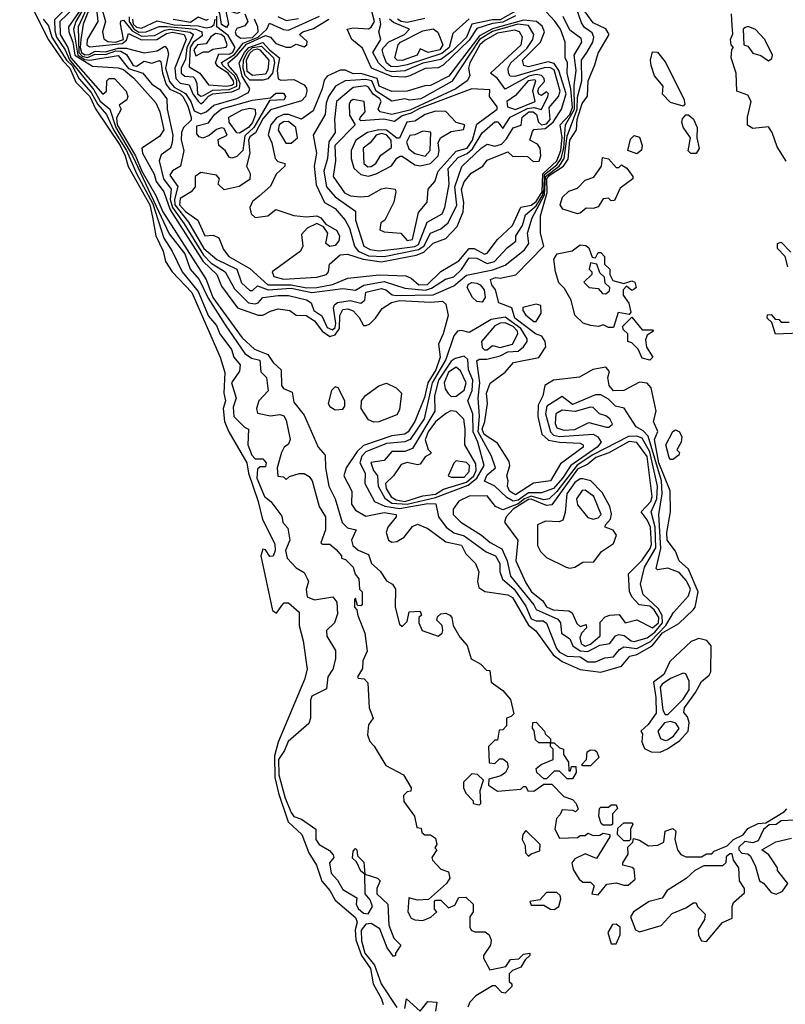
# Model space of a CAD drawing. Extents: x 2889633 to 3052318, y 540750 to 918690.
# Tile 625 of 656: x 2977113 to 2980080, y 851076 to 854892. Entities that reach past the tile are written whole.
import ezdxf

# ---------------------------------------------------------------- set-up
doc = ezdxf.new("R2010")
doc.units = 0

msp = doc.modelspace()

# ---------------------------------------------------------------- linework, layer by layer
at = {"layer": '0CON02XD'}
for points in [[(2977112.7, 855035), (2977224.7, 854814.7), (2977281.3, 854731.3), (2977307.7, 854705), (2977330.8, 854650.8), (2977385, 854594.3), (2977406.7, 854546.7), (2977501.8, 854405), (2977521.2, 854365), (2977532.8, 854322.8), (2977616.7, 854175), (2977627.5, 854127.5), (2977640, 854055), (2977669.2, 853995), (2977677.5, 853955), (2977704.2, 853915), (2977779.4, 853835), (2977890, 853585), (2977907.5, 853525), (2977904.4, 853445), (2977910.8, 853415), (2977901.9, 853385), (2977907.1, 853335), (2977922.9, 853295), (2977993.3, 853175), (2977999.5, 853135), (2978037.5, 853025), (2978054.2, 852955), (2978101.3, 852861.3), (2978103.1, 852835), (2978095, 852813.3), (2978081.7, 852811.7), (2978065, 852837.5), (2978055, 852840), (2978047.5, 852815), (2978093, 852603), (2978108.3, 852591.7), (2978128.3, 852621.7), (2978138.3, 852631.7), (2978155, 852632.5), (2978195.8, 852595.8), (2978196, 852545), (2978211.2, 852485), (2978226.7, 852375), (2978216.7, 852335), (2978115, 852092.5), (2978100.2, 852039.8), (2978101.8, 851955), (2978116.4, 851895), (2978153.6, 851783.6), (2978206.2, 851735), (2978233, 851663), (2978263.3, 851615), (2978283.9, 851553.9), (2978315, 851517.5), (2978335, 851480), (2978415, 851413.3), (2978421.4, 851395), (2978412.9, 851365), (2978415.5, 851325.5), (2978437.9, 851265), (2978472.2, 851215), (2978482.5, 851155), (2978515, 851097.5), (2978521.2, 851075)], [(2977410.2, 855005), (2977358.2, 854875), (2977349.2, 854815), (2977347.1, 854785), (2977352.5, 854765), (2977365, 854755.9), (2977382.6, 854757.4), (2977405, 854769.8), (2977445, 854768.4), (2977495, 854782.5), (2977525, 854781.8), (2977595.7, 854764.3), (2977645, 854772), (2977675, 854790), (2977685, 854778.8), (2977689.5, 854759.5), (2977677.8, 854705), (2977692.8, 854652.7), (2977711.2, 854631.2), (2977755, 854606.4), (2977776.1, 854575), (2977789.2, 854539.2), (2977815, 854528), (2977835.3, 854534.7), (2977865, 854561.4), (2977955, 854586.5), (2978000, 854610), (2978004.4, 854625), (2977975, 854673.1), (2977963.3, 854725), (2977983.8, 854765), (2978001.2, 854785), (2978055, 854804.6), (2978080.5, 854775), (2978120, 854745), (2978110.4, 854695), (2978115, 854662.5), (2978125, 854658), (2978175, 854660), (2978215, 854640), (2978225, 854627.5), (2978225.8, 854615), (2978221.2, 854595), (2978205, 854578), (2978085, 854543.5), (2978055, 854508.1), (2978026.7, 854453.3), (2978005, 854438), (2978000, 854425), (2978004.3, 854375), (2977992.5, 854325), (2978006.1, 854296.1), (2978005, 854272.5), (2977963.9, 854246.1), (2977905, 854233.3), (2977882.5, 854255), (2977887.5, 854275), (2977875, 854290), (2977815, 854300), (2977792.5, 854285), (2977793.3, 854245), (2977777.5, 854225), (2977735, 854198.8), (2977732.5, 854175), (2977755, 854148.6), (2977803.8, 854115), (2977830, 854055), (2977863, 854057), (2977885, 854046.7), (2977902.3, 854002.3), (2977923.3, 853975), (2978005, 853927.5), (2978074.1, 853864.1), (2978165, 853864.7), (2978225, 853852.9), (2978265, 853854.6)], [(2977915, 854862), (2977895, 854873.8), (2977887.9, 854917.9), (2977862, 854955), (2977858.4, 854975), (2977866.6, 854995), (2977885, 855016), (2977915, 855029.1), (2977945, 855032.5), (2977975.5, 855015.5), (2977982.1, 854985), (2977965, 854920.8), (2977955, 854916.9), (2977922.7, 854927.3), (2977911.2, 854925), (2977922, 854875), (2977915, 854862)], [(2977388.2, 854971.8), (2977339.2, 854865), (2977341.7, 854765), (2977355, 854751.6), (2977375, 854745.2), (2977405, 854758.4), (2977445, 854757.5), (2977485, 854772.2), (2977505, 854770.8), (2977527, 854757), (2977552, 854715), (2977565, 854711.9), (2977595, 854732), (2977625, 854723.8), (2977655, 854733.8), (2977660, 854730), (2977666.2, 854685), (2977681.1, 854641.1), (2977695, 854622.9), (2977735, 854605.4), (2977745.5, 854595), (2977765, 854558.8), (2977777, 854513), (2977777, 854503), (2977747.5, 854475), (2977740, 854455), (2977738.8, 854425), (2977748.8, 854385), (2977736.2, 854325), (2977705, 854306.2), (2977695, 854290), (2977725.9, 854245.9), (2977712.9, 854195), (2977714.6, 854175), (2977767.7, 854107.7), (2977827.1, 854005), (2977877, 853963), (2977953.8, 853925), (2977973, 853873), (2978005, 853843.3), (2978015, 853843.3), (2978035, 853861.2), (2978075.4, 853845.4), (2978165, 853852.1), (2978245, 853834.4)], [(2977312, 854955), (2977247.9, 854892.1), (2977248.6, 854848.6), (2977255.5, 854825), (2977288.8, 854775), (2977306.2, 854736.2), (2977400.3, 854620.3), (2977425, 854576.9), (2977461.9, 854545), (2977484.8, 854474.8), (2977549.7, 854365), (2977692.6, 854062.6), (2977752.5, 853985), (2977774, 853925), (2977808.6, 853885), (2977843.3, 853813.3), (2977909.1, 853709.1)], [(2977325, 854939.4), (2977268.9, 854885), (2977269.1, 854835), (2977299.2, 854785), (2977311.4, 854745), (2977435, 854603.8), (2977448.8, 854615), (2977450.8, 854655), (2977460, 854665), (2977480, 854665), (2977507.5, 854635), (2977525.6, 854615), (2977532, 854595), (2977527.7, 854582.3), (2977498.3, 854561.7), (2977506.7, 854545), (2977488.5, 854511.5), (2977491.2, 854485), (2977562.2, 854365), (2977586.7, 854305), (2977640.9, 854210.9), (2977668.1, 854148.1), (2977835.7, 853885), (2977860.9, 853815), (2977975, 853658.8), (2978022.5, 853615), (2978074, 853595), (2978095, 853563.8), (2978126.7, 853535), (2978127.5, 853475), (2978135, 853462.5), (2978168.3, 853448.3), (2978175, 853410), (2978215, 853360), (2978270, 853235), (2978296.7, 853205), (2978298, 853155), (2978310.8, 853085), (2978335.8, 853035), (2978363.3, 852943.3), (2978383.2, 852923.2), (2978417.5, 852915), (2978398.8, 852875), (2978403.8, 852855), (2978425, 852836.7), (2978465, 852820), (2978476.7, 852785), (2978510, 852755), (2978535, 852717.5), (2978557.5, 852705), (2978570, 852685), (2978567.5, 852615), (2978585, 852550), (2978595, 852540), (2978615, 852560), (2978623, 852597), (2978665, 852600), (2978670, 852585), (2978660, 852575), (2978660, 852555), (2978672.5, 852525), (2978735, 852502.5), (2978750, 852515), (2978752.5, 852525), (2978750, 852545), (2978730, 852565), (2978731.7, 852578.3), (2978745, 852590), (2978765, 852592.5), (2978780, 852585), (2978787.5, 852575), (2978792.5, 852545), (2978819.3, 852499.3), (2978847, 852467), (2978862.5, 852415), (2978900, 852395), (2978921.7, 852371.7), (2978935, 852370), (2978940, 852325), (2978985, 852292.5), (2979015, 852257.5), (2979027.5, 852202.5), (2979018.3, 852191.7), (2979000, 852185), (2979000, 852155), (2978985, 852140), (2978971.7, 852138.3), (2978965, 852100), (2978955, 852100), (2978930, 852075), (2978932.5, 852012.5), (2978955, 852010), (2978973, 852027), (2978985, 852027.5), (2979002.5, 852015), (2979006.7, 851995), (2978995.9, 851974.1), (2978978.3, 851961.7), (2978931.7, 851948.3), (2978930, 851925), (2978965, 851902.5), (2979055, 851910), (2979065, 851920), (2979075, 851920), (2979083, 851903), (2979105, 851902.5), (2979145, 851930), (2979175, 851930), (2979221.7, 851881.7), (2979255, 851870), (2979270, 851855), (2979277.5, 851832.5), (2979267.5, 851822.5), (2979257.5, 851827.5), (2979215, 851830), (2979208.3, 851811.7), (2979193, 851797), (2979187.5, 851755), (2979205, 851720), (2979275, 851722.5), (2979285, 851730), (2979305, 851730), (2979315, 851740), (2979335, 851730), (2979361.7, 851731.7), (2979375, 851740), (2979400, 851735), (2979400, 851725), (2979348.3, 851641.7), (2979305, 851660), (2979265, 851640), (2979252.5, 851625), (2979258.3, 851598.3), (2979281.7, 851561.7), (2979295, 851550), (2979325, 851550), (2979340, 851535), (2979330, 851505), (2979355, 851500), (2979388.3, 851541.7), (2979425, 851547.5), (2979455, 851537.5), (2979471.7, 851538.3), (2979498.3, 851561.7), (2979495, 851600), (2979487, 851607), (2979450, 851615), (2979450, 851625), (2979471.7, 851658.3), (2979470, 851685), (2979490, 851705), (2979491.7, 851718.3), (2979515, 851712.5), (2979550.7, 851690.7), (2979586.4, 851693.6), (2979610, 851705), (2979615, 851747.5), (2979645, 851757.5), (2979656.7, 851746.7), (2979652.5, 851715), (2979662.5, 851675), (2979675, 851657.5), (2979695, 851647.5), (2979755, 851647.5), (2979775, 851660), (2979795, 851660), (2979805, 851670), (2979855, 851690), (2979880, 851715), (2979916.7, 851733.3), (2979935, 851757.5), (2979975, 851777.5), (2980005, 851780), (2980076.7, 851823.3), (2980086.2, 851833.8)], [(2977345, 854925.6), (2977302.5, 854865), (2977302.7, 854845), (2977319.1, 854805), (2977326.4, 854755), (2977395, 854712.5), (2977495, 854705.6), (2977515, 854698.9), (2977555.7, 854665.7), (2977639.8, 854569.8), (2977655.6, 854535), (2977671.2, 854465), (2977655, 854440), (2977586.7, 854395), (2977589.2, 854375), (2977633.4, 854293.4), (2977642.2, 854265), (2977671.4, 854225), (2977695.4, 854155), (2977824.5, 853955), (2977877.5, 853905), (2977895, 853860), (2977957.5, 853775), (2978037, 853747), (2978055, 853746.7), (2978085, 853763.3), (2978115, 853771.2), (2978160, 853765), (2978185, 853747.5), (2978223.8, 853746.2), (2978255.5, 853725.5), (2978285.4, 853685.4), (2978315, 853664.2), (2978335, 853670.6), (2978352.9, 853695), (2978353.8, 853746.2), (2978365, 853768.6), (2978385, 853771.9), (2978405, 853764.2), (2978428.7, 853738.7), (2978445, 853707.5), (2978455, 853706.7), (2978468.3, 853711.7), (2978492.5, 853735), (2978517.3, 853772.7), (2978553.6, 853796.4), (2978585, 853803.8), (2978705, 853798.1), (2978752, 853802), (2978765, 853790), (2978773.6, 853746.4), (2978753.8, 853675), (2978736, 853635), (2978742.9, 853585), (2978725.5, 853535), (2978695.4, 853485), (2978681.4, 853428.6), (2978644, 853335), (2978618, 853295), (2978605, 853286), (2978555, 853279.4), (2978445, 853242.5), (2978420.7, 853219.3), (2978378.8, 853155), (2978368.8, 853125), (2978400, 853065), (2978398.8, 853015), (2978415, 852991.2), (2978455, 852968.6), (2978525, 852982.5), (2978572.5, 852975), (2978572.5, 852965), (2978540, 852925), (2978533.3, 852905), (2978542.5, 852875), (2978555, 852867.5), (2978575, 852870), (2978603, 852887), (2978635, 852927.5), (2978655, 852936.7), (2978695, 852920), (2978765, 852868.8), (2978825, 852856.2), (2978841.7, 852821.7), (2978880, 852785), (2978893, 852753), (2978886.7, 852715), (2978892.3, 852692.3), (2978915.9, 852675.9), (2979005, 852663.8), (2979022.7, 852652.7), (2979085, 852546), (2979113.9, 852523.9), (2979180.3, 852430.3), (2979215.5, 852405.5), (2979285, 852373.8), (2979365, 852364), (2979445, 852386.7), (2979477.5, 852425), (2979505, 852431.4), (2979564.6, 852465.4), (2979605, 852516.5), (2979667.2, 852552.8), (2979723.8, 852605), (2979731.2, 852615), (2979742.5, 852675), (2979705, 852763.3), (2979668.8, 852795), (2979655, 852832.5), (2979622, 852875), (2979620.8, 852905), (2979635.8, 852985), (2979633.6, 853066.4), (2979589.6, 853175), (2979573.5, 853265), (2979585.8, 853295.8), (2979570, 853335), (2979579.2, 853375), (2979560, 853465), (2979545, 853484.2), (2979515, 853488.1), (2979455, 853455.7), (2979415, 853453.3), (2979397.5, 853475), (2979392.5, 853505), (2979398.3, 853528.3), (2979385, 853546.2), (2979334, 853536), (2979282.5, 853507.5), (2979182.5, 853495), (2979148.8, 853475), (2979140.8, 853435), (2979122.1, 853397.9), (2979120.8, 853355), (2979136.1, 853286.1), (2979163, 853263), (2979205, 853254.4), (2979285, 853251.2), (2979297.5, 853245), (2979296.7, 853235), (2979208.8, 853171.2), (2979170, 853105), (2979104, 853096), (2979035, 853051.2), (2979011.2, 853065), (2979004, 853085), (2979006.7, 853105), (2979001.2, 853125), (2979012.5, 853165), (2979010.3, 853180.3), (2978965, 853251.2), (2978913.5, 853285), (2978905.5, 853305), (2978915.4, 853334.6), (2978925.8, 853405), (2978922.5, 853445), (2978936.1, 853483.9), (2978995, 853526.7), (2979026.4, 853563.6), (2979125, 853583.3), (2979152.5, 853625), (2979150, 853645), (2979136.4, 853666.4), (2979112.5, 853675), (2979031.9, 853735), (2979020, 853775), (2978970, 853795), (2978957.5, 853845), (2978942.5, 853865), (2978937.5, 853885), (2978957, 853893), (2978975, 853891.2), (2979036.2, 853903.8), (2979143.8, 854015), (2979131.2, 854065), (2979131.7, 854131.7), (2979157, 854223), (2979155.9, 854275), (2979165, 854289.1), (2979221.1, 854325), (2979238.8, 854351.2), (2979245.6, 854425), (2979270.6, 854465), (2979273.6, 854505), (2979292.7, 854567.3), (2979314.1, 854595.9), (2979316.2, 854655), (2979342.3, 854717.7), (2979355, 854762.5), (2979397.5, 854835), (2979385, 854857.5), (2979335, 854880), (2979305, 854922.5)], [(2977362, 854938), (2977330.8, 854885), (2977320.9, 854855), (2977337.6, 854755), (2977365, 854738.3), (2977384.7, 854735.3), (2977494, 854754), (2977535, 854703.5), (2977590, 854685), (2977625, 854642.5), (2977655, 854622.5), (2977682.5, 854585), (2977684, 854545), (2977705.7, 854445), (2977704, 854416), (2977697.5, 854395), (2977661.7, 854368.3), (2977653.8, 854345), (2977670.8, 854275), (2977699.4, 854235), (2977696.2, 854195), (2977704.6, 854165), (2977750.9, 854100.9), (2977825, 853979.4), (2977855, 853948.1), (2977908.8, 853915), (2977945, 853848.8), (2978000, 853795), (2978025, 853790.8), (2978036.7, 853795), (2978055, 853816.2), (2978115, 853823.3), (2978155, 853823.3), (2978225, 853806), (2978242.5, 853795), (2978253.3, 853765), (2978283.8, 853745), (2978305, 853698.8), (2978325, 853690.8)], [(2977410.4, 854935), (2977416, 854885), (2977373.8, 854816.2), (2977373.2, 854793.2), (2977385, 854787.5), (2977509.8, 854800.2), (2977527.1, 854812.9), (2977535, 854839.2), (2977585, 854814.6), (2977644, 854816), (2977681.2, 854838.8), (2977704.6, 854844.6), (2977750, 854835), (2977758.2, 854815), (2977714.3, 854705), (2977717.5, 854665), (2977735, 854646.5), (2977769.8, 854639.8), (2977783.9, 854605), (2977805, 854577.1), (2977815, 854566.2)], [(2977429.1, 854945), (2977445.5, 854885.5), (2977433.6, 854845), (2977438.5, 854818.5), (2977455, 854808.4), (2977484.7, 854805.3), (2977514.6, 854815), (2977503.1, 854876.9), (2977505, 854887.5), (2977515, 854890), (2977548.7, 854848.7), (2977585, 854828), (2977635, 854830.5), (2977675, 854852.1), (2977694.7, 854855.2), (2977773.8, 854843.8), (2977785.8, 854835), (2977760.9, 854785), (2977755, 854740), (2977738.9, 854705), (2977739.2, 854685), (2977752.9, 854672.9), (2977785, 854670.8), (2977792, 854665), (2977800, 854645), (2977802.2, 854605), (2977815, 854595.6)], [(2978265, 853854.6), (2978325, 853866.4), (2978385, 853890), (2978505.9, 853904.1), (2978609.2, 853899.2), (2978630, 853890), (2978660, 853865), (2978693.6, 853866.4), (2978745, 853916), (2978815, 853958), (2978855, 854005.8), (2978875, 854006), (2978915, 853984), (2978925, 853987.5), (2978965, 854040), (2979023.3, 854095), (2979055, 854166.2), (2979095, 854173.6), (2979115, 854187.5), (2979137.8, 854225), (2979140.2, 854295), (2979194.6, 854345), (2979210.8, 854385), (2979215.2, 854435.2), (2979207.3, 854485), (2979245, 854525.5), (2979255, 854552.5), (2979249.2, 854625), (2979234.5, 854685.5), (2979236.2, 854725), (2979226.7, 854745), (2979227.5, 854805), (2979208.8, 854855), (2979187.1, 854887.1), (2979155, 854921.4)], [(2978325, 853690.8), (2978335, 853700), (2978337.8, 853715), (2978328.8, 853775), (2978332.5, 853787.5), (2978344.2, 853795.8), (2978393.9, 853803.9), (2978435, 853793.3), (2978450, 853805), (2978455, 853836), (2978515, 853850), (2978532.5, 853845), (2978556.1, 853826.1), (2978573.2, 853823.2), (2978715, 853825.8), (2978795, 853861.2), (2978845, 853902.5), (2978946.6, 853923.4), (2978995, 853941.2), (2979069.7, 854000.3), (2979086.2, 854025), (2979080.8, 854065), (2979099.2, 854125), (2979147, 854213), (2979150.7, 854285), (2979203.9, 854325), (2979223.4, 854355), (2979235, 854441.2), (2979273.3, 854545), (2979275, 854592.5), (2979291.1, 854655), (2979290, 854735), (2979311.2, 854765), (2979334, 854805), (2979338.8, 854825), (2979331.2, 854841.2), (2979302.4, 854862.4), (2979290.6, 854880.6), (2979269.7, 854939.7)], [(2979035, 854907.5), (2978985, 854882.3), (2978945, 854877.2), (2978885, 854858.6), (2978855, 854812.7), (2978754.5, 854715.5), (2978735, 854705.7), (2978685, 854703.8), (2978625, 854674.4), (2978605, 854669.4), (2978555, 854672.5), (2978476.2, 854705), (2978441.4, 854781.4), (2978400, 854815), (2978382.5, 854855), (2978405, 854860.8), (2978465, 854856.7), (2978475, 854863.3), (2978488, 854885), (2978475.3, 854935)], [(2979035, 854925.8), (2978975, 854892.3), (2978945, 854891.8), (2978865.5, 854874.5), (2978844.2, 854825), (2978789.1, 854770.9), (2978745, 854738.1), (2978675, 854723.6), (2978605, 854694.4), (2978555, 854690.4), (2978535, 854695.5), (2978504, 854725), (2978482, 854765), (2978512.2, 854815), (2978504.4, 854845), (2978512.5, 854875), (2978508.8, 854898.8)], [(2977204.3, 854895), (2977225, 854868.8), (2977237.5, 854825), (2977293.9, 854735), (2977315.9, 854715), (2977343.5, 854663.5), (2977390.1, 854610.1), (2977415, 854564.3), (2977449.4, 854525), (2977476.8, 854465), (2977526.5, 854385), (2977565.7, 854295.7), (2977628.3, 854178.3), (2977671.4, 854045), (2977704, 853995), (2977742.5, 853915), (2977805, 853838.8), (2977845, 853743.3), (2977875, 853707.5), (2977888.8, 853675), (2977933.6, 853613.6), (2977943.3, 853585), (2977967.5, 853555), (2977965, 853530), (2977933.8, 853485), (2977951.2, 853425), (2977940.7, 853390.7), (2977942.5, 853355), (2977983.6, 853313.6), (2978000, 853305), (2977997.5, 853245), (2978012.5, 853205), (2978025, 853190), (2978055, 853190), (2978067.5, 853175), (2978065, 853160), (2978045, 853160), (2978035, 853150), (2978032, 853115), (2978062, 853045), (2978086.2, 853025), (2978128.3, 852968.3), (2978133.3, 852943.3), (2978151.7, 852921.7), (2978160, 852875), (2978143.3, 852835), (2978150, 852805), (2978185, 852767.5), (2978215, 852750), (2978227, 852727), (2978232.5, 852715), (2978223.6, 852683.6), (2978227.5, 852655), (2978255, 852643.8), (2978326.1, 852656.1), (2978342.5, 852635), (2978345, 852590), (2978332.5, 852555), (2978302.5, 852525), (2978303, 852503), (2978337, 852447), (2978337.5, 852415), (2978326.7, 852375), (2978307.5, 852345), (2978301.7, 852298.3), (2978245, 852270), (2978240, 852255), (2978240, 852185), (2978233.3, 852165), (2978154, 852095), (2978139.7, 852060.3), (2978115.7, 852025), (2978116.9, 851965), (2978142.2, 851875), (2978165, 851820), (2978175, 851803.8), (2978205, 851793.8), (2978260, 851755), (2978261.2, 851715), (2978273.3, 851695), (2978313, 851673), (2978327.5, 851655), (2978330, 851645), (2978313.3, 851625), (2978320, 851585), (2978345, 851557.5), (2978365, 851520.8), (2978419.3, 851489.3), (2978417.5, 851465), (2978425, 851447.5), (2978445, 851430), (2978463, 851427), (2978480, 851455), (2978470.7, 851480.7), (2978452.5, 851505), (2978450, 851580), (2978435, 851592.5), (2978418.3, 851628.3), (2978403, 851643), (2978405, 851670), (2978415, 851680), (2978420, 851675), (2978421.7, 851651.7), (2978446.7, 851626.7), (2978450, 851580), (2978500, 851565), (2978510, 851555), (2978497.5, 851525), (2978497.5, 851505), (2978540, 851465), (2978543, 851383), (2978563, 851333), (2978590, 851305), (2978570, 851275)], [(2977537.2, 854902.8), (2977536.6, 854885), (2977555, 854856.8), (2977575, 854844.6), (2977603.3, 854845), (2977653.6, 854866.4), (2977685, 854866.4), (2977795.3, 854855.3), (2977818.8, 854845), (2977820.5, 854829.5), (2977785, 854804.4), (2977773.4, 854785), (2977770, 854710), (2977810.8, 854685), (2977845, 854640), (2977915, 854634.1)], [(2977549.6, 854895), (2977552.8, 854875), (2977565, 854863.2), (2977585, 854859.6)], [(2977585, 854859.6), (2977645, 854887.8), (2977711.9, 854871.9), (2977805, 854868.7), (2977835, 854861.2), (2977855, 854864.4), (2977866.1, 854873.9), (2977870, 854895)], [(2977707.5, 854895), (2977775, 854883.1)], [(2977775, 854883.1), (2977805, 854902.9), (2977835, 854891.1), (2977845, 854894.3)], [(2977815, 854595.6), (2977825, 854598.9), (2977861.3, 854618.7), (2977925, 854622.4), (2977954.5, 854635), (2977954.7, 854655), (2977945, 854674.5), (2977900, 854715), (2977895, 854726.2), (2977945, 854757.8), (2977979.1, 854800.9), (2978037.1, 854825), (2978071.2, 854855), (2978081.2, 854878.8), (2978135, 854853.8), (2978155, 854852), (2978274.5, 854905.5)], [(2977815, 854566.2), (2977825, 854573.8), (2977844.3, 854595.7), (2977862, 854605), (2977935, 854612.2), (2977964.2, 854625.8), (2977967.9, 854645), (2977955, 854676.9), (2977922.5, 854715), (2977920.5, 854725), (2977955.5, 854754.5), (2977992.3, 854797.7), (2978065, 854831.1), (2978084.6, 854824.6), (2978105, 854800), (2978145, 854786), (2978164.1, 854785.9), (2978185, 854797.5), (2978215, 854786.7), (2978226, 854795), (2978227.5, 854807.5), (2978197.5, 854835), (2978210, 854845), (2978251.2, 854858.8), (2978310.8, 854895)], [(2977915, 854634.1), (2977935, 854638.5), (2977942.2, 854645), (2977941.8, 854655), (2977920.8, 854685), (2977880.4, 854710.4), (2977872.2, 854725), (2977885, 854760), (2977925, 854758.5), (2977937.3, 854765), (2977947.9, 854785), (2977921.2, 854831.2), (2977877.5, 854865), (2977876.6, 854906.6)], [(2977985.6, 854915), (2977996.7, 854885), (2977985, 854868), (2977955, 854858.8), (2977948, 854845), (2977952.2, 854832.2), (2977970.5, 854820.5), (2978015, 854823.8), (2978036.5, 854845), (2978036, 854865), (2978023.3, 854895)], [(2978135, 853887.3), (2978265, 853894.4), (2978302.5, 853905), (2978310, 853915), (2978313.3, 853945), (2978355, 853981.2), (2978383, 853983), (2978443.6, 853963.6), (2978515, 853953.6), (2978649.8, 853980.2), (2978678.8, 853991.2), (2978715, 854026.2), (2978765, 854044), (2978808.8, 854091.2), (2978832.1, 854147.9), (2978834.3, 854184.3), (2978825.8, 854234.2), (2978835.8, 854264.2), (2978863, 854297), (2978907.5, 854325), (2978925, 854347.5), (2979005, 854380), (2979023, 854363), (2979081.7, 854361.7), (2979103, 854343), (2979126.4, 854343.6), (2979132.5, 854365), (2979130, 854395), (2979119.3, 854409.3), (2979090, 854425), (2979100.5, 854459.5), (2979105, 854466.7), (2979150, 854470), (2979180.9, 854495), (2979213.3, 854545), (2979230.4, 854605), (2979202.5, 854695), (2979185, 854722.5), (2979161.1, 854728.9), (2979085, 854709.2), (2979066.7, 854715), (2979061.2, 854735), (2979098.5, 854771.5), (2979131.4, 854805), (2979147.1, 854845), (2979137.4, 854867.4), (2979115.5, 854885.5), (2979065, 854890.6), (2978945, 854856.7), (2978895, 854829.7), (2978776.1, 854673.9), (2978705, 854637.1), (2978683.4, 854636.6), (2978615, 854615.7), (2978555, 854614), (2978506.2, 854635), (2978498, 854665), (2978435, 854684.2), (2978405, 854682), (2978375, 854696.2), (2978355, 854696.7), (2978305, 854673.3), (2978292.5, 854657.5), (2978285.7, 854625), (2978250.9, 854539.1), (2978205, 854506.7), (2978155, 854524.4), (2978135, 854524.4), (2978107.6, 854512.4), (2978085.8, 854485), (2978076.4, 854446.4), (2978090, 854415), (2978102.5, 854355), (2978113, 854343), (2978140, 854335), (2978140, 854325), (2978106.4, 854293.6), (2978085, 854247.5), (2978041.2, 854208.8), (2978015, 854188), (2978004.2, 854165), (2978010.3, 854140.3), (2978025.8, 854125.8), (2978075, 854132), (2978105, 854156.7), (2978175, 854133.8), (2978225, 854128.8), (2978265, 854132.5), (2978280, 854125), (2978300, 854100), (2978342.5, 854075), (2978353, 854053), (2978350, 854035), (2978335, 854016.7), (2978315, 854013.8), (2978300, 854025), (2978307.5, 854065), (2978290, 854090), (2978265, 854102.5), (2978227.5, 854085), (2978205, 854060), (2978210, 854015), (2978201.2, 853995), (2978091.2, 853915), (2978097.5, 853897.5), (2978135, 853887.3)], [(2978113.8, 854905), (2978145, 854888.6), (2978193.2, 854896.8)], [(2978245, 853834.4), (2978365, 853850), (2978415, 853843.8), (2978446.6, 853863.4), (2978525, 853878.1), (2978605, 853851.2), (2978685.4, 853844.6), (2978708.5, 853851.5), (2978763.2, 853886.8), (2978795, 853895.8), (2978825.5, 853924.5), (2978855, 853968.8), (2978885, 853968.6), (2978925, 853947.1), (2978953.8, 853955), (2979002.3, 854007.7), (2979036.1, 854033.9), (2979036.2, 854055), (2979061.4, 854095), (2979073.5, 854136.5), (2979115, 854170.5), (2979139, 854211), (2979145.4, 854235), (2979147.2, 854292.8), (2979195, 854330), (2979211.4, 854355), (2979222.5, 854395), (2979227.8, 854485), (2979263.8, 854545), (2979262.5, 854637.5), (2979269.5, 854695), (2979261.4, 854755), (2979291.2, 854805), (2979289.5, 854819.5), (2979245, 854851.2), (2979219.2, 854905)], [(2978855, 854896.2), (2978791.2, 854838.8), (2978777.1, 854785), (2978749.1, 854760.9), (2978615, 854717.5), (2978575, 854709.5), (2978551.2, 854711.2), (2978534.3, 854725), (2978522.5, 854755), (2978518, 854775), (2978522.5, 854785), (2978543.8, 854806.2), (2978604.2, 854835), (2978623.8, 854855), (2978561.3, 854881.3), (2978546.2, 854895)], [(2978683.2, 854896.8), (2978615, 854881.1), (2978591.2, 854885), (2978577.5, 854895)], [(2979875, 854870), (2979871.2, 854915)], [(2978525, 853974.5), (2978658.8, 854001.2), (2978679.4, 854015), (2978704.5, 854065.5), (2978745, 854081.2), (2978774, 854105), (2978806.8, 854173.2), (2978800, 854245), (2978826.1, 854323.9), (2978901.2, 854395), (2978925, 854410), (2978955, 854402.2), (2978979.8, 854410.2), (2978999.8, 854430.2), (2979025, 854473.3), (2979056.4, 854483.6), (2979060, 854515), (2979086.7, 854535), (2979103.3, 854535), (2979115.8, 854525), (2979124.3, 854495), (2979135, 854484.5), (2979155, 854489.1), (2979168.9, 854505), (2979165, 854552.5), (2979201.2, 854595), (2979208, 854615), (2979185, 854697.5), (2979167.6, 854707.6), (2979145.7, 854705.7), (2979032.5, 854672.5), (2979013.8, 854673.8), (2979007.5, 854685), (2979006.7, 854705), (2979016, 854725), (2979078.8, 854781.2), (2979102, 854815), (2979106.2, 854835), (2979085, 854870), (2979043.3, 854875), (2978945, 854846.7), (2978895, 854816.1), (2978787.3, 854652.7), (2978667.5, 854585), (2978625, 854580), (2978605, 854585.8), (2978555, 854576), (2978494.4, 854615), (2978477.1, 854655), (2978455, 854660), (2978374.2, 854655.8), (2978337.5, 854635), (2978310, 854595), (2978300.7, 854569.3), (2978296.2, 854525), (2978250, 854445), (2978263.3, 854375), (2978254.2, 854325), (2978261.7, 854251.7), (2978294.2, 854184.2), (2978335, 854160), (2978374, 854115), (2978390.8, 854085), (2978410, 854015), (2978424.3, 853995), (2978465, 853977.5), (2978525, 853974.5)], [(2978505, 853996), (2978575, 854004.4), (2978645, 854013.6), (2978658.5, 854021.5), (2978692.7, 854107.3), (2978750.5, 854139.5), (2978761.2, 854165), (2978777.1, 854255), (2978774, 854315), (2978812.2, 854357.8), (2978846.7, 854373.3), (2978867.9, 854392.1), (2978905, 854453.3), (2978955, 854496.2), (2978965.9, 854495.9), (2978985, 854470), (2979013.8, 854515), (2979081.4, 854548.6), (2979105, 854552.3), (2979135, 854544.2), (2979160, 854595), (2979162.5, 854605), (2979155, 854612.5), (2979135, 854598.8), (2979125, 854603.8), (2979120.6, 854615), (2979125, 854628), (2979147.5, 854652.5), (2979146.2, 854665), (2979135.5, 854675.5), (2979115, 854680), (2979086.5, 854673.5), (2978995, 854623.3), (2978965, 854664), (2978937.5, 854685), (2979056, 854795), (2979061.2, 854825), (2979050, 854845), (2979032, 854852), (2978965, 854839.6), (2978916.9, 854813.1), (2978895.7, 854795), (2978857.5, 854725), (2978851.9, 854705), (2978857.5, 854675), (2978847.5, 854655), (2978803.8, 854625), (2978625, 854542.1), (2978555, 854524.3), (2978510, 854535), (2978502.5, 854545), (2978513.8, 854575), (2978509.2, 854585), (2978483.3, 854603.3), (2978465, 854631.2), (2978455, 854635.7), (2978405, 854629.2), (2978340.8, 854575), (2978332.5, 854505), (2978336.2, 854455), (2978311.1, 854418.9), (2978305.8, 854354.2), (2978291.2, 854305), (2978302, 854245), (2978335, 854206), (2978415, 854150), (2978413.8, 854115), (2978446.7, 854015), (2978471.7, 854001.7), (2978505, 853996)], [(2978595, 854734.4), (2978576.1, 854736.1), (2978566.7, 854745), (2978580, 854795), (2978588.8, 854805), (2978675, 854848.8), (2978715, 854856.7), (2978734, 854844), (2978753.3, 854795), (2978740.8, 854775), (2978695.6, 854765.6), (2978665, 854780), (2978653.3, 854755), (2978595, 854734.4)], [(2980083.9, 854343.9), (2980049.3, 854399.3), (2980030, 854455), (2980015, 854477.5), (2979955, 854470), (2979933.3, 854483.3), (2979933.3, 854515), (2979947.5, 854575), (2979935, 854600), (2979892.5, 854615), (2979890, 854685), (2979870, 854745), (2979873, 854777), (2979880, 854785), (2979870, 854795), (2979867.5, 854815), (2979877, 854837), (2979875, 854870)], [(2980015, 854733.3), (2980028.6, 854741.4), (2980030.8, 854755), (2980000.8, 854815), (2979965, 854853.8), (2979936.4, 854866.4), (2979925, 854862.5), (2979917.5, 854855), (2979920, 854795), (2979935, 854790), (2979955, 854762.5), (2979985, 854753.3), (2980015, 854733.3)], [(2977795, 854752.5), (2977825, 854768), (2977845, 854767.5), (2977861.9, 854778.1), (2977913.6, 854786.4), (2977916.7, 854795), (2977906.2, 854825), (2977894, 854835), (2977871.7, 854838.3), (2977853.9, 854826.1), (2977835, 854798.8), (2977802, 854795), (2977787.1, 854775), (2977795, 854752.5)], [(2978055, 854657.5), (2978005, 854657.8), (2977986.3, 854676.4), (2977979.1, 854705), (2977980.6, 854735), (2977994.2, 854765), (2978015, 854785.2), (2978050.2, 854790.2), (2978096.5, 854745), (2978100, 854725), (2978092.5, 854685), (2978075, 854663.3), (2978055, 854657.5)], [(2978015, 854676.4), (2977995, 854692), (2977992.4, 854735), (2978005, 854762.2), (2978018.6, 854775), (2978035, 854779.2), (2978044.2, 854775), (2978078.1, 854735), (2978075, 854697.5), (2978065, 854681.4), (2978015, 854676.4)], [(2979685, 854556.7), (2979635, 854571.2), (2979603.8, 854603.8), (2979607.5, 854635), (2979574, 854675), (2979560.8, 854715), (2979558, 854735), (2979565, 854767.5), (2979585, 854766.2), (2979615, 854728.8), (2979687.1, 854585), (2979691.2, 854565), (2979685, 854556.7)], [(2979035, 854544.5), (2979111.4, 854575), (2979102, 854618), (2979114, 854655), (2979109.3, 854659.3), (2979084.3, 854655), (2979035, 854598), (2979001.2, 854575), (2979004.2, 854554.2), (2979035, 854544.5)], [(2978615, 854036.7), (2978635, 854040), (2978658.8, 854145), (2978692.5, 854185), (2978696.7, 854235), (2978722.5, 854265), (2978734.2, 854305), (2978805, 854382.5), (2978846.9, 854395), (2978867.3, 854425), (2978885, 854488), (2978963.3, 854545), (2978963.3, 854555), (2978933.3, 854595), (2978935, 854620), (2978865, 854624.2), (2978662.1, 854547.9), (2978630.5, 854529.5), (2978595, 854519.1), (2978565, 854498.1), (2978523.6, 854506.4), (2978435, 854500), (2978430, 854505), (2978433.3, 854515), (2978452.5, 854535), (2978447.5, 854575), (2978405, 854583.3), (2978395, 854576.7), (2978390, 854565), (2978391.7, 854521.7), (2978412.5, 854485), (2978334.3, 854405), (2978337.1, 854345), (2978328, 854285), (2978371.2, 854221.2), (2978395, 854210), (2978433.9, 854206.1), (2978465, 854208), (2978515, 854236.2), (2978535, 854241.2), (2978567.5, 854235), (2978571.2, 854225), (2978562.5, 854185), (2978527.5, 854115), (2978512.5, 854105), (2978508.3, 854078.3), (2978525, 854070), (2978590, 854065), (2978615, 854036.7)], [(2977935, 854356.2), (2977925, 854360), (2977908.8, 854385), (2977884, 854405), (2977882.5, 854427.5), (2977916.7, 854445), (2977905, 854470), (2977895, 854473.3), (2977875, 854466.7), (2977847.1, 854442.9), (2977823, 854433), (2977808.1, 854438.1), (2977799.4, 854449.4), (2977799.3, 854480.7), (2977845, 854492.5), (2977867.5, 854525), (2977895, 854547.1), (2978015, 854580.8), (2978085, 854590), (2978105, 854607.5), (2978135, 854607.5), (2978142.5, 854595), (2978137.7, 854582.3), (2978080.7, 854579.3), (2978020.9, 854475), (2977985, 854442.5), (2977977.5, 854385), (2977955, 854362), (2977935, 854356.2)], [(2977965, 854452), (2977954.4, 854454.4), (2977924.2, 854495), (2977923.8, 854515), (2977975, 854542.9), (2978005, 854550), (2978025, 854546.2), (2978026.9, 854525), (2978015, 854494.2), (2977999.4, 854475), (2977965, 854452)], [(2978465, 854285.8), (2978495, 854294.3), (2978553.6, 854326.4), (2978574.1, 854355.9), (2978587, 854363), (2978595, 854363.3), (2978645, 854330), (2978665, 854326), (2978705, 854334.4), (2978734.2, 854365), (2978739.2, 854385), (2978734.2, 854415), (2978743.8, 854435), (2978785, 854459.2), (2978833.6, 854466.4), (2978838, 854485), (2978805, 854493.3), (2978765, 854536), (2978725, 854538.1), (2978683.8, 854525), (2978645, 854499.2), (2978612.9, 854495), (2978585, 854433.3), (2978575, 854433.8), (2978535, 854463.8), (2978505, 854465.5), (2978461.2, 854455), (2978416, 854425), (2978398, 854385), (2978397.5, 854355), (2978407.3, 854317.3), (2978435, 854292), (2978465, 854285.8)], [(2979713.6, 854373.6), (2979703.8, 854383.8), (2979713.1, 854435), (2979685, 854476), (2979679.4, 854495), (2979681.9, 854508.1), (2979695, 854523.3), (2979705, 854523.3), (2979725, 854506.2), (2979739.2, 854475), (2979737.1, 854435), (2979747.1, 854392.9), (2979735, 854373.8), (2979713.6, 854373.6)], [(2978165, 854413.8), (2978190, 854435), (2978182.5, 854475), (2978155, 854498.1), (2978135, 854497.1), (2978118, 854485), (2978114.5, 854464.5), (2978144.3, 854414.3), (2978165, 854413.8)], [(2978462.7, 854322.7), (2978475, 854324), (2978493.3, 854335), (2978513, 854367), (2978553.3, 854396.7), (2978552.5, 854425), (2978535, 854446.4), (2978515, 854451.1), (2978494, 854445), (2978471.2, 854415), (2978443.8, 854395), (2978446.7, 854335), (2978462.7, 854322.7)], [(2978685, 854363.8), (2978703.8, 854385), (2978706.7, 854456.7), (2978675, 854460), (2978645, 854446), (2978625, 854443.8), (2978612.1, 854417.9), (2978621.7, 854391.7), (2978645, 854373.8), (2978685, 854363.8)], [(2979505, 854372.5), (2979470, 854385), (2979480.5, 854429.5), (2979495, 854443.3), (2979515, 854437.5), (2979526.2, 854405), (2979523.6, 854386.4), (2979505, 854372.5)], [(2979275, 854140), (2979217.5, 854157.5), (2979207.5, 854175), (2979216.7, 854205), (2979241.7, 854228.3), (2979275, 854240), (2979305, 854270), (2979338.3, 854281.7), (2979367.5, 854325), (2979371.7, 854358.3), (2979395, 854352.5), (2979425, 854320), (2979435, 854320), (2979445, 854330), (2979466.4, 854316.4), (2979490, 854285), (2979490, 854275), (2979440.7, 854239.3), (2979418.3, 854191.7), (2979405, 854190), (2979395, 854200), (2979375, 854197.5), (2979355, 854167.5), (2979335, 854160), (2979308.3, 854161.7), (2979285, 854142.5), (2979275, 854140)], [(2979415, 853700), (2979395, 853700), (2979375, 853710), (2979356.7, 853703.3), (2979325, 853706.7), (2979296.4, 853716.4), (2979265, 853747.5), (2979250, 853805), (2979225, 853850), (2979203, 853873), (2979190, 853915), (2979183.6, 853963.6), (2979196.7, 853985), (2979253.9, 853996.1), (2979285, 854020), (2979307, 854017), (2979318.3, 854008.3), (2979331.7, 853971.7), (2979345, 853970), (2979355, 853990), (2979365, 853990), (2979380, 853975), (2979380, 853945), (2979400, 853925), (2979400, 853905), (2979411.7, 853881.7), (2979455, 853870), (2979485, 853880), (2979497.5, 853875), (2979502.5, 853855), (2979495, 853847.5), (2979485, 853842.5), (2979465, 853860), (2979452.5, 853845), (2979452.5, 853825), (2979473.6, 853793.6), (2979481.7, 853758.3), (2979475, 853750), (2979432.5, 853757.5), (2979415, 853700)], [(2980090, 853935), (2980080, 853975), (2980050, 854005), (2980050, 854025), (2980065, 854030), (2980101.7, 853991.7)], [(2979385, 853830), (2979398.3, 853841.7), (2979400, 853855), (2979381.7, 853871.7), (2979380, 853895), (2979361.7, 853911.7), (2979350, 853945), (2979325, 853950), (2979320, 853925), (2979330, 853915), (2979330, 853905), (2979300, 853875), (2979320, 853855), (2979355, 853850), (2979371.7, 853831.7), (2979385, 853830)], [(2978905, 853797.5), (2978885, 853800), (2978867.5, 853815), (2978846.7, 853855), (2978852.7, 853867.3), (2978865, 853873.8), (2978885, 853871.2), (2978897.5, 853865), (2978912.5, 853845), (2978917.5, 853815), (2978905, 853797.5)], [(2979115, 853722.5), (2979133.8, 853755), (2979132.5, 853785), (2979115, 853790), (2979063.6, 853776.4), (2979062.5, 853765), (2979075, 853747.5), (2979105, 853722.5), (2979115, 853722.5)], [(2979345, 852403.8), (2979380.7, 852419.3), (2979415, 852423.3), (2979438.3, 852451.7), (2979455, 852461.2), (2979505, 852455.7), (2979557.9, 852482.1), (2979616.9, 852545), (2979647.5, 852595), (2979705, 852658.8), (2979712.9, 852685), (2979698, 852718), (2979669.3, 852749.3), (2979625, 852766.2), (2979585, 852760), (2979580, 852765), (2979597.8, 852842.2), (2979590, 852975), (2979603.5, 853055), (2979600.9, 853105), (2979548.3, 853278.3), (2979529.1, 853299.1), (2979502.5, 853315), (2979456.4, 853386.4), (2979422.5, 853395), (2979395, 853422), (2979365, 853438.8), (2979345, 853438.8), (2979255, 853401.2), (2979215, 853432.5), (2979156.1, 853393.9), (2979151.4, 853365), (2979170, 853295), (2979182.3, 853282.3), (2979205, 853276.7), (2979335, 853286), (2979353.8, 853275), (2979366.7, 853255), (2979350.8, 853235), (2979248.6, 853165), (2979217.1, 853115), (2979182, 853075), (2979135, 853059.2), (2979085, 853058.8), (2979045, 853029.6), (2979025, 853026.5), (2979000.6, 853040.6), (2978954.1, 853084.1), (2978913.9, 853103.9), (2978925, 853128.8), (2978956.7, 853155), (2978941.2, 853201.2), (2978889.6, 853295), (2978895.6, 853355.6), (2978890, 853425), (2978895.7, 853485), (2978885, 853570), (2978893.6, 853576.4), (2978922.9, 853577.1), (2978975, 853590), (2979005, 853605.6), (2979045, 853608), (2979066.2, 853625), (2979080, 853645), (2979080, 853655), (2979055.7, 853695.7), (2978995, 853740), (2978940, 853730), (2978895, 853703.8), (2978855, 853680), (2978825, 853687.5), (2978810, 853685), (2978795, 853667.5), (2978764.4, 853575), (2978712.1, 853485), (2978680, 853345), (2978625.8, 853265), (2978605, 853255.7), (2978535, 853249.4), (2978455, 853217.1), (2978438.7, 853201.3), (2978430.8, 853175), (2978452, 853135), (2978450, 853095), (2978487.5, 853025), (2978527.5, 853007.5), (2978585, 852998.5), (2978695, 853016.9), (2978725.8, 853015.8), (2978736.2, 852965), (2978765.8, 852925.8), (2978795, 852903.8), (2978835, 852892), (2978920.3, 852830.3), (2978956.7, 852815), (2978973.8, 852785), (2978973.9, 852753.9), (2978984.2, 852724.2), (2979030, 852685), (2979075, 852618.8), (2979095, 852570), (2979115, 852562.5), (2979142.3, 852562.3), (2979155, 852553.3), (2979192.9, 852455), (2979205, 852440.8), (2979235, 852425.7), (2979285, 852422.5), (2979315, 852404), (2979345, 852403.8)], [(2979555, 853573.3), (2979525, 853580), (2979510, 853615), (2979485, 853640), (2979470, 853645), (2979470, 853675), (2979451.7, 853691.7), (2979450, 853705), (2979485, 853740), (2979525, 853690), (2979565, 853690), (2979570, 853685), (2979545, 853670), (2979538.3, 853651.7), (2979543, 853623), (2979566.7, 853585), (2979555, 853573.3)], [(2980137, 853677), (2980043, 853673), (2980028.3, 853718.3), (2980010, 853735), (2980011.7, 853748.3), (2980025, 853750), (2980041.7, 853731.7), (2980055, 853730), (2980065, 853720), (2980095, 853720)], [(2977909.1, 853709.1), (2977985, 853598), (2978010.9, 853580.9), (2978043, 853573), (2978047.5, 853527.5), (2978070, 853505), (2978076.4, 853453.6), (2978040, 853415), (2978031.2, 853385), (2978035, 853367.5), (2978085, 853356.7), (2978121.7, 853361.7), (2978136.4, 853356.4), (2978145, 853340), (2978161.2, 853265), (2978155, 853247.5), (2978137.5, 853235), (2978127.5, 853215), (2978111.2, 853155), (2978113, 853123), (2978135, 853120), (2978145, 853110), (2978158.3, 853121.7), (2978196.4, 853133.6), (2978215, 853133.3), (2978235, 853122.5), (2978246.2, 853105), (2978273.3, 853005), (2978297.5, 852965), (2978297.5, 852915), (2978280, 852865), (2978285, 852860), (2978315, 852860), (2978339.3, 852839.3), (2978360, 852815), (2978360, 852805), (2978375, 852800), (2978405, 852770), (2978413, 852743), (2978427.5, 852725), (2978430, 852685), (2978440, 852675), (2978440, 852625), (2978435, 852620), (2978421.7, 852621.7), (2978415, 852650), (2978410, 852645), (2978410, 852615), (2978420, 852605), (2978423, 852583), (2978450, 852515), (2978460, 852445), (2978443, 852407), (2978441.7, 852378.3), (2978422.5, 852345), (2978425, 852340), (2978448.3, 852338.3), (2978461.7, 852321.7), (2978467.5, 852225), (2978482.5, 852185), (2978465, 852160), (2978460.7, 852120.7), (2978470, 852095), (2978487, 852077), (2978531.7, 852001.7), (2978600, 851965), (2978630, 851915), (2978628.3, 851901.7), (2978615, 851900), (2978600, 851885), (2978602, 851862), (2978643.3, 851805), (2978651.7, 851761.7), (2978668.3, 851758.3), (2978671.7, 851741.7), (2978683, 851733), (2978705, 851732.5), (2978725, 851720), (2978730, 851695), (2978722.5, 851682.5), (2978730, 851675), (2978710, 851645), (2978712.5, 851635), (2978745, 851600), (2978775, 851590), (2978780, 851565), (2978767.5, 851545), (2978697, 851483), (2978655, 851480), (2978621.7, 851488.3), (2978617.5, 851435), (2978630.7, 851410.7), (2978645, 851403.3), (2978675, 851401.2), (2978706.1, 851413.9), (2978730, 851435), (2978720, 851445), (2978720, 851475), (2978725, 851480), (2978745, 851480), (2978775, 851450), (2978799.3, 851460.7), (2978815, 851490), (2978841.7, 851491.7), (2978870, 851465), (2978870, 851435), (2978857.5, 851415), (2978857.5, 851375), (2978863, 851363), (2978877, 851357), (2978917, 851357), (2978932.5, 851345), (2978940, 851325), (2978937.5, 851305), (2978910, 851265), (2978910, 851255), (2978935, 851210), (2978997, 851223), (2979015, 851250), (2979047, 851253), (2979065, 851270), (2979090, 851275), (2979090, 851265), (2979071.7, 851248.3), (2979055, 851220), (2979023, 851207), (2979010, 851195), (2979010, 851165), (2979020, 851155), (2979020, 851145), (2978995, 851120), (2978981.7, 851121.7), (2978957.5, 851147.5), (2978945, 851147.5), (2978880.7, 851109.3), (2978857.5, 851085), (2978850, 851065)], [(2978925, 853613.3), (2978945, 853630), (2978975, 853621.4), (2979023.3, 853635), (2979044, 853675), (2979042.9, 853685), (2979025, 853703.1), (2978995, 853716.9), (2978975, 853715.6), (2978955, 853705.8), (2978902.5, 853645), (2978905, 853622.5), (2978915, 853613.3), (2978925, 853613.3)], [(2978615, 853014.1), (2978725, 853040), (2978851.5, 853088.5), (2978884.1, 853115.9), (2978913.3, 853165), (2978888.6, 853255), (2978870, 853295), (2978868.6, 853365), (2978850, 853415), (2978867.1, 853455), (2978868.6, 853495), (2978852.9, 853535), (2978849.2, 853575), (2978835, 853588), (2978800.3, 853579.7), (2978785, 853569.2), (2978735.6, 853495), (2978720, 853435), (2978722, 853375), (2978635, 853230), (2978605, 853218.8), (2978555, 853218.8), (2978525, 853183.3), (2978474, 853176), (2978483.8, 853145), (2978500, 853125), (2978502.5, 853085), (2978528, 853038), (2978555, 853019.1), (2978615, 853014.1)], [(2978785, 853432.5), (2978805, 853433.3), (2978835, 853456.2), (2978842.9, 853485), (2978821.2, 853531.2), (2978805, 853546), (2978775, 853526), (2978758, 853485), (2978762, 853462), (2978773.6, 853443.6), (2978785, 853432.5)], [(2978485, 853332), (2978465, 853341.2), (2978436.2, 853385), (2978438, 853415), (2978453.6, 853436.4), (2978505, 853473.3), (2978535, 853483.3), (2978572.5, 853465), (2978593.3, 853445), (2978585, 853380), (2978575, 853361.2), (2978505, 853333.8), (2978485, 853332)], [(2978335, 853380), (2978365, 853383.3), (2978373.3, 853395), (2978372.5, 853415), (2978346.7, 853465), (2978335, 853468.8), (2978321.2, 853455), (2978308.8, 853405), (2978315, 853393.3), (2978335, 853380)], [(2978605, 853024.7), (2978675, 853046.9), (2978725, 853053.4), (2978755, 853072.9), (2978845, 853100.3), (2978872.5, 853125), (2978881.8, 853145), (2978881.2, 853171.2), (2978838.8, 853245), (2978840, 853305), (2978833.9, 853343.9), (2978805, 853373.3), (2978783.6, 853376.4), (2978765, 853366.7), (2978725, 853334.3), (2978695.6, 853295), (2978684.3, 853264.3), (2978696.2, 853226.2), (2978707.5, 853215), (2978705, 853210), (2978685, 853197.5), (2978665, 853170), (2978655, 853166.7), (2978615, 853176), (2978591.9, 853168.1), (2978562, 853125), (2978530.8, 853095), (2978533.1, 853075), (2978553.1, 853043.1), (2978571.9, 853031.9), (2978605, 853024.7)], [(2979221.7, 853301.7), (2979265, 853304.3), (2979318.3, 853331.7), (2979387, 853313), (2979397, 853313), (2979410, 853325), (2979400, 853345), (2979385, 853357.5), (2979360, 853365), (2979335, 853388.8), (2979325, 853391.2), (2979265.8, 853374.2), (2979215, 853378.8), (2979191.2, 853365), (2979187.7, 853327.7), (2979195, 853310), (2979221.7, 853301.7)], [(2979645, 853187.5), (2979635, 853187.5), (2979630, 853195), (2979616.7, 853245), (2979645, 853296.7), (2979655, 853303.3), (2979670, 853295), (2979678.8, 853275), (2979676.2, 853255), (2979660, 853225), (2979670, 853215), (2979667.5, 853205), (2979645, 853187.5)], [(2979315, 852443.1), (2979361.7, 852468.3), (2979400, 852475), (2979422.5, 852505), (2979435, 852510), (2979455.9, 852505.9), (2979483.3, 852485), (2979495, 852482.9), (2979545, 852496), (2979575, 852518.5), (2979604.6, 852555), (2979602.7, 852582.7), (2979589.3, 852609.3), (2979530, 852665), (2979518.8, 852705), (2979535, 852770), (2979578.2, 852845), (2979576.2, 852925), (2979560.6, 852985), (2979581.8, 853035), (2979585.5, 853085), (2979555, 853218), (2979525, 853270), (2979505, 853278.1), (2979472.5, 853277.5), (2979334.2, 853205.8), (2979273.7, 853166.3), (2979195, 853063.5), (2979165, 853035.7), (2979145, 853031.1), (2979095, 853046), (2979069.2, 853035), (2979045, 853016.5), (2978985, 852993.3), (2978957.5, 853005), (2978925, 853046.7), (2978855, 853046), (2978814.3, 853025.7), (2978793.3, 852995), (2978792.5, 852975), (2978822.5, 852945), (2978903.3, 852895), (2978935.9, 852865.9), (2978981.4, 852841.4), (2979002.9, 852795), (2979015.8, 852735), (2979106, 852625), (2979115, 852606.7), (2979198.8, 852568.8), (2979208.8, 852555), (2979212.5, 852515), (2979245, 852493.3), (2979256.2, 852465), (2979285, 852446.7), (2979315, 852443.1)], [(2979305, 852464.4), (2979325, 852472), (2979362.5, 852505), (2979363, 852557), (2979381.7, 852578.3), (2979400, 852585), (2979436.4, 852586.4), (2979460, 852555), (2979505, 852565.8), (2979565, 852535.7), (2979589.2, 852555), (2979590, 852575), (2979571.5, 852605), (2979555, 852618.9), (2979514.3, 852624.3), (2979485.7, 852655.7), (2979475.9, 852675.9), (2979472.5, 852745), (2979525, 852798), (2979556.9, 852843.1), (2979561.1, 852858.9), (2979557.8, 852925), (2979545, 852953.8), (2979521.2, 852985), (2979558.9, 853025), (2979564.2, 853044.2), (2979545, 853198.8), (2979505, 853254), (2979475, 853257.5), (2979396.3, 853213.7), (2979346, 853195), (2979315, 853170), (2979275, 853150), (2979175, 853012.5), (2979155, 853009.5), (2979095, 853033.4), (2979085, 853032.4), (2979025.2, 852994.8), (2978998.6, 852965), (2978992.5, 852945), (2979043.8, 852875), (2979036.2, 852795), (2979075, 852710), (2979096.7, 852675), (2979140, 852640), (2979155, 852616.7), (2979180, 852605), (2979241.7, 852601.7), (2979253.6, 852593.6), (2979271.7, 852551.7), (2979285, 852540), (2979308.3, 852548.3), (2979310, 852535), (2979290, 852515), (2979284, 852496), (2979288.8, 852475), (2979305, 852464.4)], [(2978785, 853118.8), (2978835, 853119.6), (2978855, 853141.4), (2978856.1, 853165), (2978845, 853176.2), (2978805, 853182), (2978795.8, 853174.2), (2978773.8, 853125), (2978785, 853118.8)], [(2979245, 852766.2), (2979265, 852770), (2979295, 852790), (2979338.3, 852791.7), (2979368.3, 852831.7), (2979415, 852862.5), (2979426.7, 852895), (2979413.6, 852913.6), (2979382.5, 852925), (2979383.3, 852935), (2979403, 852957), (2979407, 852977), (2979400, 853005), (2979370.5, 853060.5), (2979326.7, 853105), (2979295, 853112.5), (2979285, 853112.5), (2979265, 853098.1), (2979233.5, 853055), (2979227.7, 852982.3), (2979217.5, 852952.5), (2979203.9, 852946.1), (2979150.7, 852949.3), (2979120, 852935), (2979120, 852855), (2979130.9, 852830.9), (2979155, 852808), (2979230.5, 852770.5), (2979245, 852766.2)], [(2979335, 852956.7), (2979355, 852961.2), (2979366.7, 852975), (2979338, 853045), (2979305, 853068.8), (2979292.5, 853067.5), (2979270.8, 853035), (2979275, 853012.5), (2979315, 852962.5), (2979335, 852956.7)], [(2979595, 852053.8), (2979624.2, 852065.8), (2979671.7, 852098.3), (2979704, 852135), (2979708.3, 852168.3), (2979700.7, 852190.7), (2979686.7, 852206.7), (2979690, 852225), (2979732.9, 852285), (2979755, 852327.5), (2979785, 852352.5), (2979791.2, 852365), (2979792.5, 852465), (2979775.9, 852485.9), (2979745, 852493.8), (2979715, 852482), (2979633.3, 852405), (2979610, 852355), (2979570, 852325), (2979578.9, 852265), (2979579.2, 852205), (2979548.8, 852161.2), (2979520, 852135), (2979527.5, 852125), (2979523.9, 852093.9), (2979535, 852067.5), (2979560, 852055), (2979595, 852053.8)], [(2979625, 852200), (2979685, 852258.8), (2979707.5, 852295), (2979708.3, 852328.3), (2979695, 852357.5), (2979685, 852360), (2979635, 852339.2), (2979603.1, 852316.9), (2979595.7, 852305), (2979605.8, 852215.8), (2979615, 852200), (2979625, 852200)], [(2979255, 851950), (2979235, 851950), (2979205, 851980), (2979185, 851980), (2979155, 851950), (2979145, 851950), (2979117.5, 851975), (2979115, 851990), (2979133.9, 852006.1), (2979180, 852025), (2979180, 852065), (2979170, 852075), (2979170, 852090), (2979125, 852090), (2979111.7, 852101.7), (2979107, 852137), (2979100, 852145), (2979101.7, 852168.3), (2979115, 852170), (2979147.5, 852135), (2979150, 852125), (2979170, 852105), (2979170, 852090), (2979185, 852090), (2979205, 852070), (2979220, 852065), (2979220, 852045), (2979240, 852015), (2979241.7, 851981.7), (2979248.3, 851981.7), (2979251.7, 851998.3), (2979268.3, 851998.3), (2979270, 851975), (2979255, 851950)], [(2979615, 852099.2), (2979625, 852101.4), (2979647.5, 852115), (2979669.2, 852145), (2979655.5, 852165.5), (2979635, 852172.5), (2979612.5, 852167.5), (2979585.8, 852135), (2979596.9, 852106.9), (2979615, 852099.2)], [(2979325, 852000), (2979295, 852000), (2979290, 852005), (2979310, 852025), (2979312.5, 852055), (2979325, 852062.5), (2979341.7, 852061.7), (2979350, 852055), (2979357, 852033), (2979325, 852000)], [(2978895, 851850), (2978900, 851855), (2978897.5, 851905), (2978910, 851945), (2978887, 851967), (2978865, 851970), (2978833, 851937), (2978832.5, 851915), (2978842.5, 851895), (2978870, 851865), (2978870, 851855), (2978895, 851850)], [(2979405, 851770), (2979375, 851770), (2979367, 851777), (2979357.5, 851805), (2979360, 851835), (2979365, 851840), (2979395, 851840), (2979405, 851850), (2979425, 851850), (2979430, 851835), (2979410, 851815), (2979410, 851775), (2979405, 851770)], [(2979475, 851710), (2979455, 851710), (2979430, 851735), (2979431.7, 851758.3), (2979455, 851780), (2979485, 851780), (2979490, 851775), (2979480, 851755), (2979480, 851715), (2979475, 851710)], [(2980115, 851790), (2980065, 851787.5), (2980045, 851772.5), (2980018.3, 851771.7), (2979996.4, 851753.6), (2979975, 851710), (2979955, 851702.5), (2979923, 851707), (2979900, 851685), (2979900, 851675), (2979911.7, 851661.7), (2979935, 851660), (2979945, 851650), (2979965, 851610), (2979980, 851555), (2979996.4, 851546.4), (2980025, 851510), (2980045, 851502.5), (2980070, 851515), (2980090, 851545), (2980050, 851595), (2980050, 851605), (2980016.1, 851656.1), (2979990, 851675), (2980044.1, 851705.9), (2980105, 851720)], [(2979085, 851650), (2979095, 851660), (2979128.3, 851671.7), (2979130, 851695), (2979075, 851750), (2979062.5, 851735), (2979060, 851715), (2979071.7, 851691.7), (2979073, 851663), (2979085, 851650)], [(2979775, 851320), (2979837, 851393), (2979875, 851410), (2979873.8, 851455), (2979879.3, 851470.7), (2979921.7, 851508.3), (2979922.5, 851525), (2979902.5, 851555), (2979900, 851605), (2979880, 851635), (2979875, 851660), (2979865, 851660), (2979851.7, 851648.3), (2979850, 851625), (2979837, 851613), (2979765, 851612.5), (2979730, 851595), (2979696.1, 851563.9), (2979622.3, 851517.7), (2979603, 851487), (2979552.5, 851475), (2979492.5, 851435), (2979480, 851415), (2979500, 851365), (2979515, 851357.5), (2979598.8, 851381.2), (2979641.7, 851428.3), (2979695, 851450), (2979725, 851470), (2979735, 851470), (2979740, 851455), (2979770, 851425), (2979766.7, 851405), (2979742.5, 851365), (2979743.6, 851343.6), (2979755, 851322.5), (2979775, 851320)], [(2979185, 851443.3), (2979202.5, 851455), (2979210, 851485), (2979208.3, 851498.3), (2979195, 851510), (2979155, 851510), (2979128.3, 851481.7), (2979090, 851475), (2979095, 851460), (2979145, 851460), (2979170, 851445), (2979185, 851443.3)], [(2978570, 851275), (2978570, 851265), (2978561.7, 851261.7), (2978537.5, 851295), (2978508.3, 851368.3), (2978475, 851390), (2978455, 851386.7), (2978436.7, 851363.3), (2978437.9, 851322.1), (2978450.4, 851275), (2978487.8, 851227.8), (2978514.2, 851155), (2978575, 851063.3)], [(2979425, 851310), (2979440, 851345), (2979440, 851375), (2979425, 851387.5), (2979410, 851385), (2979392.5, 851355), (2979405, 851310), (2979425, 851310)], [(2978605, 851060), (2978612.5, 851097.5), (2978665, 851050), (2978695, 851087.5), (2978730, 851085), (2978725, 851050)]]:
    msp.add_lwpolyline(points, dxfattribs=at)

doc.saveas('drawing.dxf')
